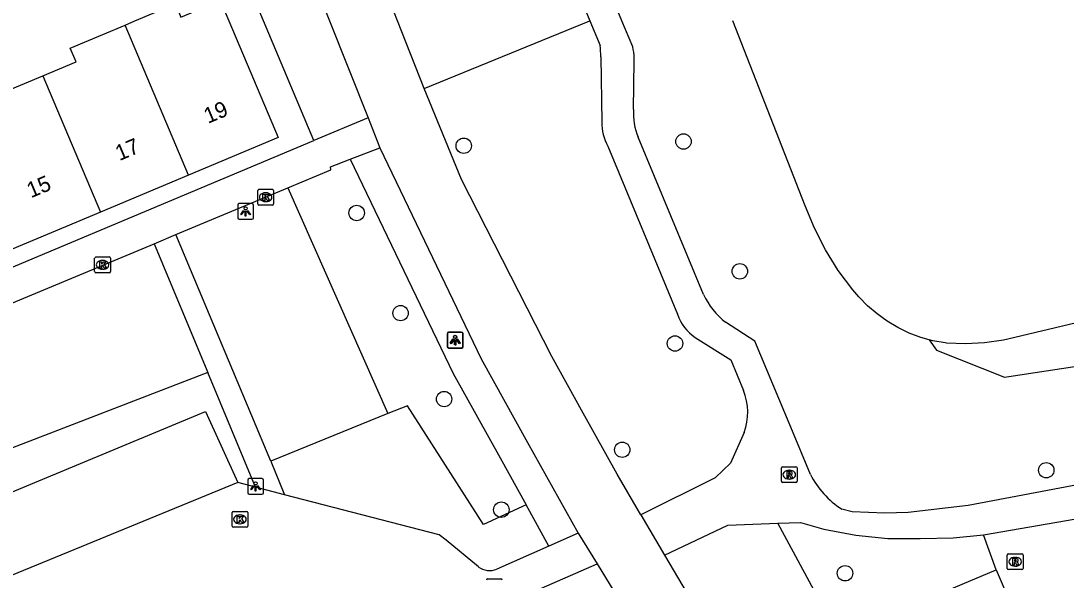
# Model space of a CAD drawing. Extents: x 157767 to 159171, y 387842 to 389425.
# Drawn here: x 159009.6 to 159076, y 388214.5 to 388250 of the extents above; entities that cross this region are included whole.
import ezdxf

# ---------------------------------------------------------------- set-up
doc = ezdxf.new("R2010")
doc.units = 0
for name, color, linetype in [('IMGEO_Berm_groen', 7, 'Continuous'), ('IMGEO_Boom', 7, 'Continuous'), ('IMGEO_Fietspad_gesloten', 7, 'Continuous'), ('IMGEO_Groenvoorziening', 7, 'Continuous'), ('IMGEO_Kolk', 7, 'Continuous'), ('IMGEO_Lichtpunt', 7, 'Continuous'), ('IMGEO_Meer_plas_ven_vijver', 7, 'Continuous'), ('IMGEO_Pand', 7, 'Continuous'), ('IMGEO_Pand_nummerreeks', 7, 'Continuous'), ('IMGEO_Parkeervlak_open', 7, 'Continuous'), ('IMGEO_Rioolput', 7, 'Continuous'), ('IMGEO_Voetpad_gesloten', 7, 'Continuous'), ('IMGEO_Voetpad_open', 7, 'Continuous')]:
    doc.layers.add(name, color=color, linetype=linetype)

msp = doc.modelspace()

# ---------------------------------------------------------------- linework, layer by layer
at = {"layer": 'IMGEO_Berm_groen'}
msp.add_lwpolyline([(159035.233, 388245.714), (159045.752, 388250)], dxfattribs=at)
at = {"layer": 'IMGEO_Boom'}
for centre in [(159037.744, 388242.067), (159051.696, 388242.334), (159030.946, 388237.792), (159055.273, 388234.084), (159033.732, 388231.426), (159051.158, 388229.497), (159036.497, 388225.962), (159047.806, 388222.74), (159074.729, 388221.439), (159040.131, 388218.932), (159061.953, 388214.89)]:
    msp.add_circle(centre, 0.489, dxfattribs=at)
at = {"layer": 'IMGEO_Fietspad_gesloten'}
for points in [[(159023.93, 388263.272), (159029.221, 388250), (159031.674, 388243.846)], [(159035.233, 388245.714), (159033.542, 388250), (159033.075, 388251.183)], [(159048.993, 388218.594), (159047.481, 388221.193), (159045.334, 388225.07), (159043.347, 388228.659), (159037.601, 388239.919), (159035.233, 388245.714)], [(159031.674, 388243.846), (159032.41, 388241.936)], [(159032.41, 388241.936), (159038.846, 388228.512), (159041.795, 388223.197), (159045, 388217.434)], [(159048.993, 388218.594), (159050.483, 388216.034)], [(159045, 388217.434), (159046.213, 388215.492)], [(159050.483, 388216.034), (159054.472, 388209.304), (159056.097, 388206.3)], [(159046.213, 388215.492), (159049.396, 388210.284), (159055.902, 388199.064), (159058.68, 388193.808), (159060.093, 388190.264), (159061.234, 388186.463), (159061.982, 388182.816)]]:
    msp.add_lwpolyline(points, dxfattribs=at)
at = {"layer": 'IMGEO_Groenvoorziening'}
for points in [[(159028.215, 388242.391), (159025.029, 388250), (159020.278, 388261.349)], [(159030.536, 388241.218), (159037.068, 388227.594), (159040.046, 388222.227), (159041.705, 388219.238)], [(159026.564, 388239.386), (159032.921, 388225.05)], [(159067.296, 388229.735), (159067.77, 388229.079), (159072.081, 388227.355), (159092.404, 388230.458), (159115.02, 388235.977), (159128.531, 388239.456)], [(159021.485, 388227.645), (159008.443, 388222.599)], [(159041.705, 388219.238), (159038.997, 388217.986), (159034.167, 388225.524), (159032.921, 388225.05)], [(159032.921, 388225.05), (159025.489, 388222.007)], [(159043.145, 388216.621), (159041.705, 388219.238)], [(159061.554, 388210.886), (159057.683, 388218.067)], [(159071.559, 388215.115), (159070.742, 388217.339)]]:
    msp.add_lwpolyline(points, dxfattribs=at)
at = {"layer": 'IMGEO_Kolk'}
for p, q in [((159024.665, 388238.37), (159024.665, 388239.222)), ((159024.74, 388239.296), (159025.592, 388239.296)), ((159025.666, 388239.222), (159025.666, 388238.37)), ((159025.176, 388238.516), (159025.151, 388238.516)), ((159025.153, 388239.076), (159025.178, 388239.076)), ((159025.592, 388238.296), (159024.74, 388238.296)), ((159014.309, 388234.068), (159014.309, 388234.92)), ((159014.384, 388234.994), (159015.236, 388234.994)), ((159014.797, 388234.774), (159014.822, 388234.774)), ((159015.31, 388234.92), (159015.31, 388234.068)), ((159015.236, 388233.994), (159014.384, 388233.994)), ((159014.82, 388234.214), (159014.795, 388234.214)), ((159023.03, 388217.892), (159023.03, 388218.744)), ((159023.105, 388218.818), (159023.957, 388218.818)), ((159023.518, 388218.598), (159023.543, 388218.598)), ((159024.031, 388218.744), (159024.031, 388217.892)), ((159023.541, 388218.038), (159023.516, 388218.038)), ((159023.957, 388217.818), (159023.105, 388217.818))]:
    msp.add_line(p, q, dxfattribs=at)
for points in [[(159024.665, 388238.37), (159024.665, 388239.222)], [(159024.74, 388239.296), (159025.592, 388239.296)], [(159025.666, 388239.222), (159025.666, 388238.37)], [(159024.986, 388238.996), (159025.109, 388238.996), (159025.109, 388238.845), (159025.239, 388238.996), (159025.403, 388238.996), (159025.257, 388238.845), (159025.41, 388238.596), (159025.258, 388238.596), (159025.173, 388238.76), (159025.109, 388238.693), (159025.109, 388238.596), (159024.986, 388238.596), (159024.986, 388238.996)], [(159025.592, 388238.296), (159024.74, 388238.296)], [(159014.309, 388234.068), (159014.309, 388234.92)], [(159014.384, 388234.994), (159015.236, 388234.994)], [(159014.63, 388234.694), (159014.753, 388234.694), (159014.753, 388234.543), (159014.883, 388234.694), (159015.047, 388234.694), (159014.901, 388234.543), (159015.054, 388234.294), (159014.902, 388234.294), (159014.817, 388234.458), (159014.753, 388234.391), (159014.753, 388234.294), (159014.63, 388234.294), (159014.63, 388234.694)], [(159015.31, 388234.92), (159015.31, 388234.068)], [(159015.236, 388233.994), (159014.384, 388233.994)], [(159023.03, 388217.892), (159023.03, 388218.744)], [(159023.105, 388218.818), (159023.957, 388218.818)], [(159024.031, 388218.744), (159024.031, 388217.892)], [(159023.351, 388218.518), (159023.474, 388218.518), (159023.474, 388218.367), (159023.604, 388218.518), (159023.768, 388218.518), (159023.622, 388218.367), (159023.775, 388218.118), (159023.623, 388218.118), (159023.538, 388218.282), (159023.474, 388218.215), (159023.474, 388218.118), (159023.351, 388218.118), (159023.351, 388218.518)], [(159023.957, 388217.818), (159023.105, 388217.818)]]:
    msp.add_lwpolyline(points, dxfattribs=at)
for centre, start, end in [((159024.742, 388239.22), 91.55205, 178.44795), ((159024.742, 388239.22), 91.55205, 178.44795), ((159025.59, 388239.22), 1.55205, 88.44795), ((159025.59, 388239.22), 1.55205, 88.44795), ((159024.742, 388238.372), 181.55205, 268.44795), ((159024.742, 388238.372), 181.55205, 268.44795), ((159025.59, 388238.372), 271.55205, 358.44795), ((159025.59, 388238.372), 271.55205, 358.44795), ((159014.386, 388234.918), 91.55205, 178.44795), ((159014.386, 388234.918), 91.55205, 178.44795), ((159015.234, 388234.918), 1.55205, 88.44795), ((159015.234, 388234.918), 1.55205, 88.44795), ((159014.386, 388234.07), 181.55205, 268.44795), ((159014.386, 388234.07), 181.55205, 268.44795), ((159015.234, 388234.07), 271.55205, 358.44795), ((159015.234, 388234.07), 271.55205, 358.44795), ((159023.107, 388218.742), 91.55205, 178.44795), ((159023.107, 388218.742), 91.55205, 178.44795), ((159023.955, 388218.742), 1.55205, 88.44795), ((159023.955, 388218.742), 1.55205, 88.44795), ((159023.107, 388217.894), 181.55205, 268.44795), ((159023.107, 388217.894), 181.55205, 268.44795), ((159023.955, 388217.894), 271.55205, 358.44795), ((159023.955, 388217.894), 271.55205, 358.44795)]:
    msp.add_arc(centre, 0.0765, start, end, dxfattribs=at)
for centre, major_axis, ratio, start_param, end_param in [((159025.152, 388238.796), (-0.387, 0.002), 0.722429, 4.712389, 7.853982), ((159025.177, 388238.796), (-0.39, 0.002), 0.717154, 1.570796, 4.712389), ((159014.796, 388234.494), (-0.387, 0.002), 0.722429, 4.712389, 7.853982), ((159014.821, 388234.494), (-0.39, 0.002), 0.717154, 1.570796, 4.712389), ((159023.517, 388218.318), (-0.387, 0.002), 0.722429, 4.712389, 7.853982), ((159023.542, 388218.318), (-0.39, 0.002), 0.717154, 1.570796, 4.712389)]:
    msp.add_ellipse(centre, major_axis=major_axis, ratio=ratio, start_param=start_param, end_param=end_param, dxfattribs=at)
at = {"layer": 'IMGEO_Lichtpunt'}
for p, q in [((159023.394, 388238.295), (159023.394, 388237.488)), ((159023.394, 388238.295), (159023.394, 388237.488)), ((159024.296, 388238.39), (159023.488, 388238.39)), ((159024.296, 388238.39), (159023.488, 388238.39)), ((159024.39, 388237.488), (159024.39, 388238.295)), ((159024.39, 388237.488), (159024.39, 388238.295)), ((159023.488, 388237.394), (159024.296, 388237.394)), ((159023.488, 388237.394), (159024.296, 388237.394)), ((159036.687, 388230.119), (159036.687, 388229.312)), ((159036.687, 388230.119), (159036.687, 388229.312)), ((159036.713, 388230.105), (159036.713, 388229.298)), ((159036.713, 388230.105), (159036.713, 388229.298)), ((159037.589, 388230.214), (159036.781, 388230.214)), ((159037.589, 388230.214), (159036.781, 388230.214)), ((159037.615, 388230.2), (159036.807, 388230.2)), ((159037.615, 388230.2), (159036.807, 388230.2)), ((159037.683, 388229.312), (159037.683, 388230.119)), ((159037.683, 388229.312), (159037.683, 388230.119)), ((159037.709, 388229.298), (159037.709, 388230.105)), ((159037.709, 388229.298), (159037.709, 388230.105)), ((159036.781, 388229.218), (159037.589, 388229.218)), ((159036.781, 388229.218), (159037.589, 388229.218)), ((159036.807, 388229.204), (159037.615, 388229.204)), ((159036.807, 388229.204), (159037.615, 388229.204)), ((159024.029, 388220.81), (159024.029, 388220.003)), ((159024.029, 388220.81), (159024.029, 388220.003)), ((159024.931, 388220.905), (159024.123, 388220.905)), ((159024.931, 388220.905), (159024.123, 388220.905)), ((159025.025, 388220.003), (159025.025, 388220.81)), ((159025.025, 388220.003), (159025.025, 388220.81)), ((159024.123, 388219.909), (159024.931, 388219.909)), ((159024.123, 388219.909), (159024.931, 388219.909))]:
    msp.add_line(p, q, dxfattribs=at)
for points in [[(159023.768, 388237.959), (159023.807, 388237.931), (159023.619, 388237.669), (159023.581, 388237.696), (159023.768, 388237.959)], [(159023.87, 388237.911), (159023.917, 388237.911), (159023.917, 388237.589), (159023.87, 388237.589), (159023.87, 388237.911)], [(159023.98, 388237.931), (159024.018, 388237.958), (159024.205, 388237.696), (159024.166, 388237.668), (159023.98, 388237.931)], [(159037.061, 388229.783), (159037.1, 388229.755), (159036.912, 388229.493), (159036.874, 388229.52), (159037.061, 388229.783)], [(159037.087, 388229.769), (159037.126, 388229.741), (159036.938, 388229.479), (159036.9, 388229.506), (159037.087, 388229.769)], [(159037.163, 388229.735), (159037.21, 388229.735), (159037.21, 388229.413), (159037.163, 388229.413), (159037.163, 388229.735)], [(159037.189, 388229.721), (159037.236, 388229.721), (159037.236, 388229.399), (159037.189, 388229.399), (159037.189, 388229.721)], [(159037.273, 388229.755), (159037.311, 388229.782), (159037.498, 388229.52), (159037.459, 388229.492), (159037.273, 388229.755)], [(159037.299, 388229.741), (159037.337, 388229.768), (159037.524, 388229.506), (159037.485, 388229.478), (159037.299, 388229.741)], [(159024.403, 388220.474), (159024.442, 388220.446), (159024.254, 388220.184), (159024.216, 388220.211), (159024.403, 388220.474)], [(159024.505, 388220.426), (159024.552, 388220.426), (159024.552, 388220.104), (159024.505, 388220.104), (159024.505, 388220.426)], [(159024.615, 388220.446), (159024.653, 388220.473), (159024.84, 388220.211), (159024.801, 388220.183), (159024.615, 388220.446)]]:
    msp.add_lwpolyline(points, dxfattribs=at)
for centre in [(159023.893, 388238.093), (159037.186, 388229.917), (159037.212, 388229.903), (159024.528, 388220.608)]:
    msp.add_circle(centre, 0.0994, dxfattribs=at)
for centre, start, end in [((159023.488, 388238.295), 90, 180), ((159023.488, 388238.295), 90, 180), ((159024.296, 388238.295), 0, 90), ((159024.296, 388238.295), 0, 90), ((159023.488, 388237.488), 180, 270), ((159023.488, 388237.488), 180, 270), ((159024.296, 388237.488), 270, 0), ((159024.296, 388237.488), 270, 360), ((159036.781, 388230.119), 90, 180), ((159036.781, 388230.119), 90, 180), ((159036.807, 388230.105), 90, 180), ((159036.807, 388230.105), 90, 180), ((159037.589, 388230.119), 0, 90), ((159037.589, 388230.119), 0, 90), ((159037.615, 388230.105), 0, 90), ((159037.615, 388230.105), 0, 90), ((159036.781, 388229.312), 180, 270), ((159036.781, 388229.312), 180, 270), ((159036.807, 388229.298), 180, 270), ((159036.807, 388229.298), 180, 270), ((159037.589, 388229.312), 270, 0), ((159037.589, 388229.312), 270, 360), ((159037.615, 388229.298), 270, 0), ((159037.615, 388229.298), 270, 360), ((159024.123, 388220.81), 90, 180), ((159024.123, 388220.81), 90, 180), ((159024.931, 388220.81), 0, 90), ((159024.931, 388220.81), 0, 90), ((159024.123, 388220.003), 180, 270), ((159024.123, 388220.003), 180, 270), ((159024.931, 388220.003), 270, 0), ((159024.931, 388220.003), 270, 360)]:
    msp.add_arc(centre, 0.0946, start, end, dxfattribs=at)
at = {"layer": 'IMGEO_Meer_plas_ven_vijver'}
for points in [[(159067.296, 388229.735), (159066.761, 388229.883), (159066.019, 388230.161), (159065.306, 388230.505), (159064.625, 388230.91), (159063.984, 388231.375), (159063.387, 388231.895), (159062.839, 388232.467), (159062.458, 388232.909), (159061.525, 388234.137), (159060.705, 388235.445), (159060.005, 388236.82), (159059.431, 388238.252), (159054.839, 388250.007)], [(159127.281, 388242.872), (159072.286, 388229.765), (159072.017, 388229.711), (159070.818, 388229.539), (159069.608, 388229.474), (159068.398, 388229.518), (159068.303, 388229.53), (159067.524, 388229.672), (159067.296, 388229.735)]]:
    msp.add_lwpolyline(points, dxfattribs=at)
at = {"layer": 'IMGEO_Pand'}
for points in [[(159016.245, 388249.738), (159016.867, 388250), (159019.434, 388251.08), (159019.785, 388250.248), (159021.892, 388251.135), (159021.54, 388251.97), (159021.932, 388252.135), (159022.835, 388250), (159025.964, 388242.597), (159020.26, 388240.197)], [(159011.025, 388246.507), (159013.127, 388247.392), (159012.757, 388248.27), (159014.826, 388249.141), (159016.245, 388249.738)], [(159020.26, 388240.197), (159016.245, 388249.738)], [(159005.055, 388245.056), (159008.318, 388246.43), (159008.697, 388245.528), (159011.025, 388246.507)], [(159011.025, 388246.507), (159014.671, 388237.844)], [(159020.26, 388240.197), (159014.671, 388237.844)], [(159014.671, 388237.844), (159009.081, 388235.492)], [(159061.554, 388210.886), (159071.559, 388215.115)], [(159071.559, 388215.115), (159073.197, 388211.242)]]:
    msp.add_lwpolyline(points, dxfattribs=at)
at = {"layer": 'IMGEO_Parkeervlak_open'}
msp.add_lwpolyline([(159007.591, 388219.445), (159021.355, 388225.165), (159023.393, 388220.656)], dxfattribs=at)
at = {"layer": 'IMGEO_Rioolput'}
for p, q in [((159057.91, 388220.735), (159057.91, 388221.587)), ((159057.985, 388221.661), (159058.837, 388221.661)), ((159058.398, 388221.441), (159058.423, 388221.441)), ((159058.911, 388221.587), (159058.911, 388220.735)), ((159058.837, 388220.661), (159057.985, 388220.661)), ((159058.421, 388220.881), (159058.396, 388220.881)), ((159072.256, 388215.196), (159072.256, 388216.048)), ((159072.331, 388216.122), (159073.183, 388216.122)), ((159072.744, 388215.902), (159072.769, 388215.902)), ((159073.257, 388216.048), (159073.257, 388215.196)), ((159072.767, 388215.342), (159072.742, 388215.342)), ((159073.183, 388215.122), (159072.331, 388215.122)), ((159039.254, 388214.528), (159040.106, 388214.528))]:
    msp.add_line(p, q, dxfattribs=at)
for points in [[(159057.91, 388220.735), (159057.91, 388221.587)], [(159057.985, 388221.661), (159058.837, 388221.661)], [(159058.499, 388221.359), (159058.247, 388221.361), (159058.247, 388220.961)], [(159058.425, 388221.28), (159058.371, 388221.28), (159058.371, 388221.199)], [(159058.371, 388221.199), (159058.423, 388221.199)], [(159058.911, 388221.587), (159058.911, 388220.735)], [(159058.837, 388220.661), (159057.985, 388220.661)], [(159058.247, 388220.961), (159058.371, 388220.961), (159058.371, 388221.123), (159058.382, 388221.123)], [(159058.429, 388221.094), (159058.5, 388220.961), (159058.64, 388220.961), (159058.575, 388221.087)], [(159072.256, 388215.196), (159072.256, 388216.048)], [(159072.331, 388216.122), (159073.183, 388216.122)], [(159073.257, 388216.048), (159073.257, 388215.196)], [(159072.845, 388215.82), (159072.593, 388215.822), (159072.593, 388215.422)], [(159072.593, 388215.422), (159072.717, 388215.422), (159072.717, 388215.584), (159072.728, 388215.584)], [(159072.771, 388215.741), (159072.717, 388215.741), (159072.717, 388215.66)], [(159072.717, 388215.66), (159072.769, 388215.66)], [(159072.775, 388215.555), (159072.846, 388215.422), (159072.986, 388215.422), (159072.921, 388215.548)], [(159073.183, 388215.122), (159072.331, 388215.122)], [(159039.254, 388214.528), (159040.106, 388214.528)]]:
    msp.add_lwpolyline(points, dxfattribs=at)
for centre, radius, start, end in [((159057.987, 388221.585), 0.0765, 91.55205, 178.44795), ((159057.987, 388221.585), 0.0765, 91.55205, 178.44795), ((159058.407, 388221.388), 0.19, 274.7715, 282.96867), ((159058.431, 388221.184), 0.0964, 77.00612, 93.18647), ((159058.445, 388221.241), 0.0378, 276.66336, 79.67722), ((159058.498, 388221.249), 0.109, 350.36119, 89.41601), ((159058.496, 388221.249), 0.112, 277.58423, 350.98172), ((159058.835, 388221.585), 0.0765, 1.55205, 88.44795), ((159058.835, 388221.585), 0.0765, 1.55205, 88.44795), ((159057.987, 388220.737), 0.0765, 181.55205, 268.44795), ((159057.987, 388220.737), 0.0765, 181.55205, 268.44795), ((159058.381, 388221.07), 0.0533, 26.02933, 88.69889), ((159058.48, 388221.034), 0.108, 29.51342, 73.79051), ((159058.835, 388220.737), 0.0765, 271.55205, 358.44795), ((159058.835, 388220.737), 0.0765, 271.55205, 358.44795), ((159072.333, 388216.046), 0.0765, 91.55205, 178.44795), ((159072.333, 388216.046), 0.0765, 91.55205, 178.44795), ((159073.181, 388216.046), 0.0765, 1.55205, 88.44795), ((159073.181, 388216.046), 0.0765, 1.55205, 88.44795), ((159072.727, 388215.531), 0.0533, 26.02933, 88.69889), ((159072.753, 388215.849), 0.19, 274.7715, 282.96867), ((159072.777, 388215.645), 0.0964, 77.00612, 93.18647), ((159072.791, 388215.702), 0.0378, 276.66336, 79.67722), ((159072.844, 388215.71), 0.109, 350.36119, 89.41601), ((159072.842, 388215.71), 0.112, 277.58423, 350.98172), ((159072.826, 388215.495), 0.108, 29.51342, 73.79051), ((159072.333, 388215.198), 0.0765, 181.55205, 268.44795), ((159072.333, 388215.198), 0.0765, 181.55205, 268.44795), ((159073.181, 388215.198), 0.0765, 271.55205, 358.44795), ((159073.181, 388215.198), 0.0765, 271.55205, 358.44795), ((159039.256, 388214.452), 0.0765, 91.55205, 178.44795), ((159039.256, 388214.452), 0.0765, 91.55205, 178.44795), ((159040.104, 388214.452), 0.0765, 1.55205, 88.44795), ((159040.104, 388214.452), 0.0765, 1.55205, 88.44795)]:
    msp.add_arc(centre, radius, start, end, dxfattribs=at)
for centre, major_axis, ratio, start_param, end_param in [((159058.397, 388221.161), (-0.387, 0.002), 0.722429, 4.712389, 7.853982), ((159058.422, 388221.161), (-0.39, 0.002), 0.717154, 1.570796, 4.712389), ((159072.743, 388215.622), (-0.387, 0.002), 0.722429, 4.712389, 7.853982), ((159072.768, 388215.622), (-0.39, 0.002), 0.717154, 1.570796, 4.712389)]:
    msp.add_ellipse(centre, major_axis=major_axis, ratio=ratio, start_param=start_param, end_param=end_param, dxfattribs=at)
at = {"layer": 'IMGEO_Voetpad_gesloten'}
for points in [[(159048.507, 388248.184), (159048.472, 388248.348), (159047.786, 388250), (159031.93, 388288.193)], [(159042.716, 388257.312), (159045.752, 388250)], [(159045.752, 388250), (159046.399, 388248.442)], [(159046.444, 388247.722), (159046.509, 388243.568)], [(159048.522, 388244.364), (159048.555, 388247.457)], [(159052.969, 388232.616), (159048.819, 388242.612)], [(159046.894, 388242.032), (159051.312, 388231.352)], [(159131.206, 388232.148), (159130.249, 388231.715), (159127.93, 388230.901), (159126.606, 388230.437), (159122.864, 388229.489), (159118.141, 388228.355), (159069.775, 388219.197), (159065.954, 388218.758), (159064.489, 388218.702), (159062.408, 388218.797), (159061.749, 388218.97)], [(159059.752, 388221.176), (159058.506, 388224.178), (159056.233, 388229.652), (159054.366, 388230.847)], [(159052.447, 388229.884), (159054.696, 388228.455), (159055.505, 388226.506)], [(159055.544, 388223.844), (159054.678, 388221.893), (159053.711, 388220.96), (159048.993, 388218.594)], [(159070.742, 388217.339), (159079.437, 388218.836), (159097.399, 388222.192)], [(159050.483, 388216.034), (159054.514, 388217.947), (159057.683, 388218.067)], [(159057.683, 388218.067), (159059.118, 388218.122), (159060.616, 388217.695), (159062.634, 388217.311), (159064.679, 388217.109), (159066.733, 388217.09), (159068.827, 388217.133), (159070.742, 388217.339)]]:
    msp.add_lwpolyline(points, dxfattribs=at)
for centre, radius, start, end in [((159042.249, 388247.821), 4.196, 358.64496, 8.50771), ((159046.265, 388247.671), 2.3, 354.6632, 12.89171), ((159052.526, 388244.142), 4.01, 176.82149, 202.4212), ((159049.563, 388243.517), 3.054, 179.04718, 209.09551), ((159057.242, 388234.555), 4.693, 204.40172, 232.1954), ((159054.006, 388232.262), 2.844, 198.66916, 236.75042), ((159052.185, 388225.126), 3.595, 339.10631, 22.57241), ((159064.88, 388223.811), 5.766, 207.19878, 237.10769)]:
    msp.add_arc(centre, radius, start, end, dxfattribs=at)
at = {"layer": 'IMGEO_Voetpad_open'}
for points in [[(159031.674, 388243.846), (159028.215, 388242.391)], [(158970.643, 388200.552), (159000, 388212.895), (159004.007, 388214.605), (159000, 388224.23), (158997.771, 388229.583), (159000, 388230.526), (159028.215, 388242.391)], [(159030.536, 388241.218), (159032.41, 388241.936)], [(159026.564, 388239.386), (159029.311, 388240.534), (159029.274, 388240.735), (159030.536, 388241.218)], [(159019.473, 388236.423), (159026.564, 388239.386)], [(159005.33, 388230.514), (159018.078, 388235.841)], [(159018.078, 388235.841), (159019.473, 388236.423)], [(159018.078, 388235.841), (159021.485, 388227.645)], [(159025.489, 388222.007), (159019.473, 388236.423)], [(159024.512, 388220.365), (159021.485, 388227.645)], [(159025.489, 388222.007), (159026.363, 388219.883)], [(159023.393, 388220.656), (159008.602, 388214.585)], [(159024.512, 388220.365), (159023.393, 388220.656)], [(159026.363, 388219.883), (159024.512, 388220.365)], [(159038.67, 388215.306), (159036.625, 388217), (159036.189, 388217.325), (159026.363, 388219.883)], [(159045, 388217.434), (159043.145, 388216.621)], [(159043.145, 388216.621), (159039.841, 388215.151)], [(159042.007, 388213.651), (159046.213, 388215.492)]]:
    msp.add_lwpolyline(points, dxfattribs=at)
msp.add_arc((159039.39, 388216.247), 1.185, 232.55774, 292.36196, dxfattribs=at)

# ---------------------------------------------------------------- texts
at = {"layer": 'IMGEO_Pand_nummerreeks'}
for s, p in [('19', (159021.499, 388243.453)), ('17', (159015.881, 388241.088)), ('15', (159010.262, 388238.724))]:
    msp.add_text(s, height=1, rotation=22.82389, dxfattribs=at).set_placement(p)

doc.saveas('drawing.dxf')
